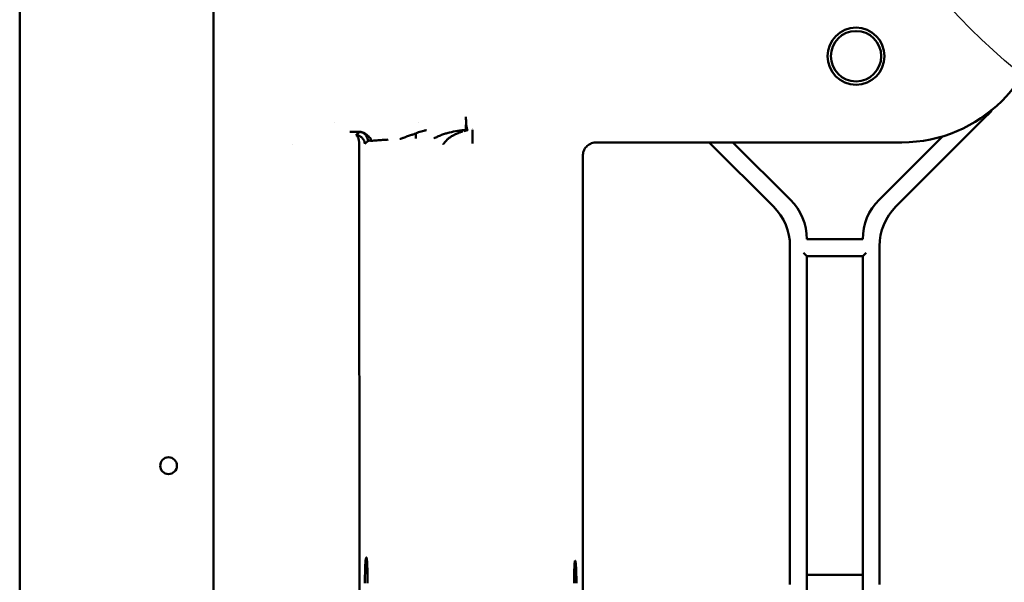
# Model space of a CAD drawing. Header units: millimetres. Extents: x 0 to 14369, y -869 to 2970.
# Tile 330 of 656: x 1663 to 1751, y 1013 to 1064. Entities that reach past the tile are written whole.
import ezdxf

# ---------------------------------------------------------------- set-up
doc = ezdxf.new("R2010")
doc.units = ezdxf.units.MM
doc.header["$LTSCALE"] = 10
doc.layers.add('Detailumgrenzung (ISO)', color=7, linetype='Continuous', lineweight=25)
doc.layers.add('Sichtbar (ISO)', color=7, linetype='Continuous', lineweight=50)

# ---------------------------------------------------------------- blocks, each defined once
blk = doc.blocks.new('2DDetail2')
at = {"layer": 'Detailumgrenzung (ISO)'}
blk.add_circle((178.9154, 110.3955), 5.8004, dxfattribs=at)

msp = doc.modelspace()

# ---------------------------------------------------------------- linework, layer by layer
at = {"layer": 'Sichtbar (ISO)'}
for p, q in [((1663.218, 641.735), (1663.218, 1126.035)), ((1680.518, 1054.345), (1680.518, 1067.425)), ((1691.329, 1054.586), (1691.328, 1054.586)), ((1698.831, 1054.586), (1698.83, 1054.586)), ((1741.482, 1047.038), (1749.553, 1055.109)), ((1741.482, 1047.038), (1749.553, 1055.109)), ((1680.518, 1054.345), (1680.518, 1053.102)), ((1702.895, 1053.79), (1702.977, 1053.813)), ((1703.656, 1053.892), (1703.656, 1052.693)), ((1680.518, 1053.102), (1680.518, 1053.037)), ((1680.518, 1053.037), (1680.518, 1052.209)), ((1694.606, 1052.924), (1694.606, 1052.924)), ((1698.607, 1053.583), (1698.607, 1053.125)), ((1714.795, 1052.784), (1742.018, 1052.784)), ((1724.808, 1052.784), (1730.553, 1047.038)), ((1730.553, 1047.038), (1724.808, 1052.784)), ((1732.053, 1047.66), (1726.929, 1052.784)), ((1732.053, 1047.66), (1726.929, 1052.784)), ((1745.638, 1053.315), (1739.982, 1047.66)), ((1745.638, 1053.315), (1739.982, 1047.66)), ((1680.518, 908.885), (1680.518, 1052.209)), ((1687.59, 1052.586), (1687.59, 1052.586)), ((1693.543, 1052.622), (1693.595, 925.033)), ((1713.518, 933.18), (1713.518, 1050.848)), ((1738.518, 1044.124), (1733.518, 1044.124)), ((1732.018, 1043.503), (1732.018, 1013.266)), ((1732.018, 1013.266), (1732.018, 1043.503)), ((1740.018, 1013.266), (1740.018, 1043.503)), ((1740.018, 1013.266), (1740.018, 1043.503)), ((1733.218, 1042.924), (1733.518, 1042.624)), ((1733.518, 1012.645), (1733.518, 1042.624)), ((1733.518, 1042.624), (1738.518, 1042.624)), ((1733.518, 1042.624), (1733.518, 1012.645)), ((1738.518, 1042.624), (1738.818, 1042.924)), ((1738.518, 1042.624), (1738.518, 1012.645)), ((1738.518, 1012.645), (1738.518, 1042.624)), ((1712.672, 1015.385), (1712.672, 1015.385)), ((1738.518, 1014.145), (1733.518, 1014.145)), ((1733.518, 1014.145), (1738.518, 1014.145))]:
    msp.add_line(p, q, dxfattribs=at)
for centre, radius in [((1737.918, 1060.484), 2.55), ((1737.918, 1060.484), 2.25), ((1676.518, 1023.885), 0.75)]:
    msp.add_circle(centre, radius, dxfattribs=at)
for centre, radius, start, end in [((1742.018, 1065.385), 12.601, 270, 0), ((1746.018, 1058.645), 5, 315, 323.29322), ((1746.018, 1058.645), 5, 315, 323.29322), ((1703.065, 1055.062), 1.2, 259.48619, 259.50378), ((1703.065, 1055.062), 1.2, 276.02, 276.36486), ((1703.065, 1055.062), 1.2, 281.0296, 281.6839), ((1703.065, 1055.062), 1.2, 298.84355, 298.8441), ((1728.518, 1044.124), 5, 0, 45), ((1728.518, 1044.124), 5, 0, 45), ((1743.518, 1044.124), 5, 135, 180), ((1743.518, 1044.124), 5, 135, 180), ((1727.018, 1043.503), 5, 0, 45), ((1727.018, 1043.503), 5, 0, 45), ((1745.018, 1043.503), 5, 135, 180), ((1745.018, 1043.503), 5, 135, 180)]:
    msp.add_arc(centre, radius, start, end, dxfattribs=at)
for centre, major_axis, ratio, start_param, end_param in [((1704.02, 1048.862), (-0.55, 5.05), 0.757809, 0.062286, 0.152537), ((1713.623, 1050.848), (0, 2), 0.052408, 1.155011, 1.570796), ((1712.836, 1013.385), (0, 2), 0.052408, 4.712389, 7.853982)]:
    msp.add_ellipse(centre, major_axis=major_axis, ratio=ratio, start_param=start_param, end_param=end_param, dxfattribs=at)
for points in [[(1703.101, 1054.411), (1703.094, 1054.609), (1703.082, 1054.826), (1703.065, 1055.062)], [(1693.582, 1053.721), (1693.582, 1053.721), (1693.581, 1053.721), (1693.58, 1053.721)], [(1693.58, 1053.721), (1693.581, 1053.721), (1693.582, 1053.721), (1693.582, 1053.721)], [(1694.042, 1052.637), (1694.133, 1052.728), (1694.224, 1052.811), (1694.315, 1052.902)], [(1694.153, 1053.389), (1694.13, 1053.421), (1694.105, 1053.45), (1694.079, 1053.477)], [(1694.606, 1052.924), (1694.775, 1052.934), (1695.113, 1052.955), (1695.62, 1052.996), (1695.959, 1053.017), (1696.128, 1053.027)]]:
    msp.add_open_spline(points, degree=3, dxfattribs=at)
for points, knots in [([(1693.58, 1053.721), (1693.483, 1053.722), (1693.385, 1053.722), (1693.288, 1053.722), (1693.19, 1053.722), (1693.093, 1053.723), (1692.995, 1053.723), (1692.898, 1053.723), (1692.8, 1053.723), (1692.703, 1053.723)], [0, 0, 0, 0, 0.333333, 0.333333, 0.333333, 0.666667, 0.666667, 0.666667, 1, 1, 1, 1]), ([(1693.58, 1053.721), (1693.546, 1053.689), (1693.477, 1053.623), (1693.362, 1053.525), (1693.293, 1053.459), (1693.259, 1053.426)], [0.0000011, 0.0000011, 0.0000011, 0.0000011, 0.3333333, 0.6666667, 1, 1, 1, 1]), ([(1693.767, 1053.678), (1693.746, 1053.686), (1693.702, 1053.699), (1693.645, 1053.713), (1693.607, 1053.718), (1693.59, 1053.72)], [0.7919838, 0.7919838, 0.7919838, 0.7919838, 0.8607813, 0.9303709, 0.9884851, 0.9884851, 0.9884851, 0.9884851]), ([(1693.613, 1053.721), (1693.631, 1053.72), (1693.677, 1053.718), (1693.755, 1053.708), (1693.788, 1053.702), (1693.809, 1053.698), (1693.814, 1053.698)], [0.0242525, 0.0242525, 0.0242525, 0.0242525, 0.0638723, 0.1282695, 0.1741189, 0.1882927, 0.1882927, 0.1882927, 0.1882927]), ([(1694.078, 1053.477), (1694.073, 1053.483), (1694.046, 1053.509), (1694.011, 1053.54), (1693.95, 1053.586), (1693.888, 1053.623), (1693.828, 1053.654), (1693.788, 1053.671), (1693.767, 1053.678)], [0.4369656, 0.4369656, 0.4369656, 0.4369656, 0.4540475, 0.5205492, 0.5873537, 0.6546613, 0.7230818, 0.7919838, 0.7919838, 0.7919838, 0.7919838]), ([(1693.814, 1053.698), (1693.825, 1053.696), (1693.86, 1053.689), (1693.853, 1053.661), (1693.971, 1053.62), (1694.056, 1053.574), (1694.143, 1053.515), (1694.224, 1053.459), (1694.369, 1053.327), (1694.491, 1053.193), (1694.549, 1053.178), (1694.576, 1053.086), (1694.598, 1053.009), (1694.604, 1052.952), (1694.606, 1052.924)], [0.1882927, 0.1882927, 0.1882927, 0.1882927, 0.2201802, 0.2895484, 0.3593487, 0.429042, 0.4981337, 0.5659524, 0.662723, 0.755924, 0.8114617, 0.8741791, 0.9368892, 0.9999965, 0.9999965, 0.9999965, 0.9999965]), ([(1699.541, 1053.87), (1699.521, 1053.866), (1699.501, 1053.863), (1699.481, 1053.86), (1699.461, 1053.856), (1699.442, 1053.853), (1699.422, 1053.849), (1699.382, 1053.842), (1699.342, 1053.834), (1699.302, 1053.825), (1699.222, 1053.808), (1699.143, 1053.788), (1699.064, 1053.765), (1698.986, 1053.742), (1698.908, 1053.715), (1698.831, 1053.686), (1698.793, 1053.671), (1698.755, 1053.655), (1698.717, 1053.638), (1698.698, 1053.629), (1698.68, 1053.621), (1698.661, 1053.611), (1698.652, 1053.607), (1698.643, 1053.602), (1698.634, 1053.597), (1698.625, 1053.593), (1698.616, 1053.588), (1698.607, 1053.583)], [0, 0, 0, 0, 0.0625, 0.0625, 0.0625, 0.125, 0.125, 0.125, 0.25, 0.25, 0.25, 0.5, 0.5, 0.5, 0.75, 0.75, 0.75, 0.875, 0.875, 0.875, 0.9375, 0.9375, 0.9375, 0.96875, 0.96875, 0.96875, 0.9999998, 0.9999998, 0.9999998, 0.9999998]), ([(1700.212, 1053.125), (1700.319, 1053.188), (1700.54, 1053.297), (1700.708, 1053.37), (1700.888, 1053.442), (1701.067, 1053.507), (1701.254, 1053.569), (1701.624, 1053.681), (1702.353, 1053.834), (1702.821, 1053.883), (1703.065, 1053.9)], [0, 0, 0, 0, 0.129267, 0.22089, 0.313013, 0.405529, 0.498114, 0.629328, 0.815515, 1, 1, 1, 1]), ([(1701.028, 1052.592), (1701.033, 1052.6), (1701.039, 1052.607), (1701.045, 1052.615), (1701.144, 1052.745), (1701.246, 1052.874), (1701.36, 1052.988), (1701.375, 1053.004), (1701.391, 1053.019), (1701.407, 1053.034), (1701.411, 1053.038), (1701.415, 1053.042), (1701.419, 1053.045), (1701.49, 1053.111), (1701.566, 1053.17), (1701.644, 1053.225), (1701.673, 1053.245), (1701.702, 1053.265), (1701.732, 1053.284), (1701.776, 1053.313), (1701.821, 1053.341), (1701.867, 1053.367), (1701.873, 1053.371), (1701.878, 1053.374), (1701.884, 1053.377), (1701.952, 1053.416), (1702.02, 1053.454), (1702.09, 1053.488), (1702.181, 1053.534), (1702.275, 1053.576), (1702.37, 1053.614), (1702.38, 1053.618), (1702.391, 1053.622), (1702.402, 1053.627), (1702.448, 1053.645), (1702.495, 1053.662), (1702.541, 1053.678), (1702.627, 1053.708), (1702.712, 1053.736), (1702.797, 1053.761)], [0.0000028, 0.0000028, 0.0000028, 0.0000028, 0.0122295, 0.0122295, 0.0122295, 0.2209646, 0.2209646, 0.2209646, 0.2496636, 0.2496636, 0.2496636, 0.2564616, 0.2564616, 0.2564616, 0.3832331, 0.3832331, 0.3832331, 0.4300814, 0.4300814, 0.4300814, 0.5006953, 0.5006953, 0.5006953, 0.5094818, 0.5094818, 0.5094818, 0.6134767, 0.6134767, 0.6134767, 0.7497302, 0.7497302, 0.7497302, 0.7652653, 0.7652653, 0.7652653, 0.8314129, 0.8314129, 0.8314129, 0.9528932, 0.9528932, 0.9528932, 0.9528932]), ([(1703.233, 1053.877), (1703.205, 1053.87), (1703.147, 1053.858), (1703.061, 1053.837), (1703.006, 1053.822), (1702.977, 1053.813)], [0.0000122, 0.0000122, 0.0000122, 0.0000122, 0.3333333, 0.6666667, 1, 1, 1, 1]), ([(1703.101, 1054.411), (1703.084, 1054.328), (1703.071, 1054.252), (1703.066, 1054.185), (1703.061, 1054.119), (1703.064, 1054.062), (1703.065, 1054.014), (1703.066, 1053.966), (1703.065, 1053.926), (1703.065, 1053.9)], [0.0000006, 0.0000006, 0.0000006, 0.0000006, 0.3333333, 0.3333333, 0.3333333, 0.6666667, 0.6666667, 0.6666667, 0.9999982, 0.9999982, 0.9999982, 0.9999982]), ([(1703.065, 1053.9), (1703.08, 1053.895), (1703.102, 1053.889), (1703.132, 1053.883), (1703.154, 1053.88), (1703.178, 1053.877), (1703.2, 1053.876), (1703.231, 1053.876), (1703.233, 1053.877)], [0.000006, 0.000006, 0.000006, 0.000006, 0.2700683, 0.4051025, 0.5401367, 0.6751708, 0.810205, 0.9998279, 0.9998279, 0.9998279, 0.9998279]), ([(1703.233, 1053.877), (1703.224, 1053.88), (1703.204, 1053.902), (1703.172, 1053.977), (1703.141, 1054.091), (1703.117, 1054.237), (1703.104, 1054.351), (1703.101, 1054.411)], [0, 0, 0, 0, 0.204606, 0.406274, 0.607942, 0.809609, 1, 1, 1, 1]), ([(1693.543, 1052.622), (1693.543, 1052.628), (1693.543, 1052.635), (1693.542, 1052.641), (1693.542, 1052.648), (1693.542, 1052.654), (1693.542, 1052.661), (1693.541, 1052.674), (1693.541, 1052.687), (1693.54, 1052.7), (1693.538, 1052.725), (1693.537, 1052.751), (1693.534, 1052.776), (1693.532, 1052.802), (1693.529, 1052.827), (1693.526, 1052.851), (1693.523, 1052.876), (1693.52, 1052.9), (1693.516, 1052.924), (1693.508, 1052.972), (1693.499, 1053.017), (1693.488, 1053.06), (1693.478, 1053.103), (1693.465, 1053.143), (1693.453, 1053.179), (1693.439, 1053.216), (1693.425, 1053.249), (1693.41, 1053.278), (1693.396, 1053.308), (1693.38, 1053.333), (1693.364, 1053.354), (1693.347, 1053.375), (1693.33, 1053.392), (1693.313, 1053.404), (1693.295, 1053.417), (1693.277, 1053.424), (1693.259, 1053.426)], [0.0000002, 0.0000002, 0.0000002, 0.0000002, 0.01554, 0.01554, 0.01554, 0.0310518, 0.0310518, 0.0310518, 0.0620059, 0.0620059, 0.0620059, 0.1237381, 0.1237381, 0.1237381, 0.1854426, 0.1854426, 0.1854426, 0.2472756, 0.2472756, 0.2472756, 0.371475, 0.371475, 0.371475, 0.4970234, 0.4970234, 0.4970234, 0.6237671, 0.6237671, 0.6237671, 0.7502172, 0.7502172, 0.7502172, 0.8755634, 0.8755634, 0.8755634, 1, 1, 1, 1]), ([(1693.259, 1053.426), (1693.307, 1053.425), (1693.356, 1053.419), (1693.404, 1053.408), (1693.452, 1053.398), (1693.499, 1053.382), (1693.544, 1053.362), (1693.59, 1053.342), (1693.635, 1053.318), (1693.677, 1053.29), (1693.719, 1053.261), (1693.759, 1053.229), (1693.796, 1053.193), (1693.832, 1053.157), (1693.866, 1053.118), (1693.895, 1053.076), (1693.925, 1053.034), (1693.951, 1052.989), (1693.972, 1052.941), (1693.983, 1052.918), (1693.992, 1052.894), (1694.001, 1052.869), (1694.009, 1052.844), (1694.016, 1052.819), (1694.022, 1052.794), (1694.028, 1052.768), (1694.032, 1052.742), (1694.036, 1052.716), (1694.037, 1052.703), (1694.039, 1052.69), (1694.04, 1052.677), (1694.04, 1052.671), (1694.041, 1052.664), (1694.041, 1052.657), (1694.042, 1052.651), (1694.042, 1052.644), (1694.042, 1052.637)], [0, 0, 0, 0, 0.125348, 0.125348, 0.125348, 0.250842, 0.250842, 0.250842, 0.3769, 0.3769, 0.3769, 0.502977, 0.502977, 0.502977, 0.62787, 0.62787, 0.62787, 0.751721, 0.751721, 0.751721, 0.813582, 0.813582, 0.813582, 0.875413, 0.875413, 0.875413, 0.937432, 0.937432, 0.937432, 0.968631, 0.968631, 0.968631, 0.984292, 0.984292, 0.984292, 1, 1, 1, 1]), ([(1694.315, 1052.902), (1694.314, 1052.934), (1694.31, 1052.998), (1694.293, 1053.088), (1694.268, 1053.175), (1694.237, 1053.253), (1694.187, 1053.341), (1694.154, 1053.387), (1694.153, 1053.389)], [0, 0, 0, 0, 0.0693113, 0.137424, 0.2042682, 0.2700003, 0.3616007, 0.3655256, 0.3655256, 0.3655256, 0.3655256]), ([(1694.315, 1052.902), (1694.316, 1052.903), (1694.317, 1052.904), (1694.318, 1052.905), (1694.32, 1052.906), (1694.322, 1052.907), (1694.324, 1052.909), (1694.326, 1052.91), (1694.329, 1052.911), (1694.331, 1052.913), (1694.334, 1052.914), (1694.338, 1052.915), (1694.341, 1052.917), (1694.348, 1052.919), (1694.357, 1052.922), (1694.366, 1052.924), (1694.376, 1052.926), (1694.387, 1052.929), (1694.4, 1052.93), (1694.412, 1052.932), (1694.426, 1052.934), (1694.441, 1052.935), (1694.456, 1052.935), (1694.472, 1052.936), (1694.49, 1052.936), (1694.498, 1052.936), (1694.507, 1052.936), (1694.517, 1052.935), (1694.526, 1052.935), (1694.535, 1052.934), (1694.545, 1052.934), (1694.552, 1052.933), (1694.56, 1052.932), (1694.568, 1052.931)], [0, 0, 0, 0, 0.0625, 0.0625, 0.0625, 0.125, 0.125, 0.125, 0.1875, 0.1875, 0.1875, 0.25, 0.25, 0.25, 0.375, 0.375, 0.375, 0.5, 0.5, 0.5, 0.625, 0.625, 0.625, 0.75, 0.75, 0.75, 0.8125, 0.8125, 0.8125, 0.875, 0.875, 0.875, 0.9224313, 0.9224313, 0.9224313, 0.9224313]), ([(1694.568, 1052.931), (1694.57, 1052.931), (1694.572, 1052.93), (1694.575, 1052.93), (1694.585, 1052.928), (1694.595, 1052.926), (1694.606, 1052.924)], [0.92243132, 0.92243132, 0.92243132, 0.92243132, 0.9375, 0.9375, 0.9375, 0.99952381, 0.99952381, 0.99952381, 0.99952381]), ([(1698.607, 1053.583), (1698.599, 1053.58), (1698.591, 1053.577), (1698.583, 1053.575), (1698.575, 1053.572), (1698.567, 1053.569), (1698.559, 1053.566), (1698.543, 1053.561), (1698.527, 1053.555), (1698.511, 1053.55), (1698.479, 1053.538), (1698.448, 1053.527), (1698.416, 1053.516), (1698.384, 1053.505), (1698.352, 1053.493), (1698.32, 1053.482), (1698.288, 1053.471), (1698.256, 1053.46), (1698.225, 1053.449), (1698.161, 1053.427), (1698.098, 1053.405), (1698.035, 1053.384), (1697.972, 1053.363), (1697.91, 1053.342), (1697.849, 1053.322), (1697.788, 1053.302), (1697.729, 1053.282), (1697.67, 1053.261), (1697.612, 1053.241), (1697.555, 1053.221), (1697.5, 1053.201), (1697.472, 1053.191), (1697.445, 1053.181), (1697.418, 1053.171), (1697.392, 1053.161), (1697.365, 1053.151), (1697.34, 1053.141), (1697.314, 1053.131), (1697.289, 1053.121), (1697.264, 1053.111), (1697.252, 1053.106), (1697.24, 1053.102), (1697.228, 1053.097), (1697.222, 1053.094), (1697.216, 1053.092), (1697.21, 1053.09), (1697.204, 1053.087), (1697.198, 1053.085), (1697.193, 1053.082)], [0, 0, 0, 0, 0.015622, 0.015622, 0.015622, 0.03125, 0.03125, 0.03125, 0.0625, 0.0625, 0.0625, 0.125, 0.125, 0.125, 0.1875, 0.1875, 0.1875, 0.25, 0.25, 0.25, 0.375, 0.375, 0.375, 0.5, 0.5, 0.5, 0.625, 0.625, 0.625, 0.75, 0.75, 0.75, 0.8125, 0.8125, 0.8125, 0.875, 0.875, 0.875, 0.9375, 0.9375, 0.9375, 0.96875, 0.96875, 0.96875, 0.984375, 0.984375, 0.984375, 1, 1, 1, 1]), ([(1714.795, 1052.784), (1714.744, 1052.784), (1714.698, 1052.781), (1714.612, 1052.773), (1714.572, 1052.768), (1714.453, 1052.746), (1714.379, 1052.726), (1714.16, 1052.646), (1714.024, 1052.566), (1713.809, 1052.378), (1713.712, 1052.261), (1713.573, 1051.983), (1713.53, 1051.821), (1713.527, 1051.655)], [0, 0, 0, 0, 0.0152282, 0.0152282, 0.0304564, 0.0304564, 0.0609127, 0.0609127, 0.1218255, 0.1218255, 0.1766278, 0.1766278, 0.2310786, 0.2310786, 0.2310786, 0.2310786]), ([(1694.296, 1013.385), (1694.296, 1013.543), (1694.295, 1013.702), (1694.292, 1014.013), (1694.289, 1014.165), (1694.28, 1014.584), (1694.271, 1014.832), (1694.248, 1015.247), (1694.235, 1015.411), (1694.206, 1015.632), (1694.19, 1015.688), (1694.159, 1015.681), (1694.143, 1015.62), (1694.114, 1015.387), (1694.101, 1015.218), (1694.079, 1014.794), (1694.07, 1014.543), (1694.058, 1013.988), (1694.055, 1013.687), (1694.055, 1013.385)], [0.000001, 0.000001, 0.000001, 0.000001, 0.0476527, 0.0476527, 0.095245, 0.095245, 0.1846127, 0.1846127, 0.2740057, 0.2740057, 0.363371, 0.363371, 0.4526802, 0.4526802, 0.5418731, 0.5418731, 0.6309009, 0.6309009, 0.7212358, 0.7212358, 0.7212358, 0.7212358])]:
    msp.add_open_spline(points, degree=3, knots=knots, dxfattribs=at)

# ---------------------------------------------------------------- block references
at = {"layer": 'Detailumgrenzung (ISO)', "xscale": 10, "yscale": 10, "zscale": 10}
msp.add_blockref('2DDetail2', (0, 0), dxfattribs=at)

doc.saveas('drawing.dxf')
